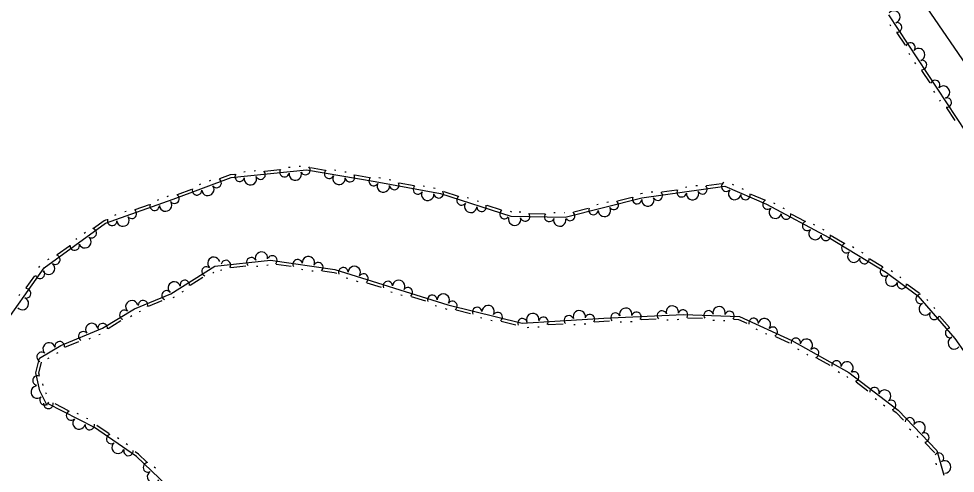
# Model space of a CAD drawing. Extents: x 2030130 to 2036320, y 723205 to 762423.
# Drawn here: x 2033698.8 to 2033954.4, y 760268.9 to 760393 of the extents above; entities that cross this region are included whole.
import ezdxf

# ---------------------------------------------------------------- set-up
doc = ezdxf.new("R2010")
doc.units = 0
doc.layers.add('Draft_Station Labels Major', color=7, linetype='Continuous')
doc.layers.add('Draft_Station Tics Major', color=7, linetype='Continuous')

msp = doc.modelspace()

# ---------------------------------------------------------------- linework, layer by layer
at = {"layer": 'Draft_Station Labels Major'}
msp.add_lwpolyline([(2033718.38, 760730.67), (2033746.51, 760689.6), (2033774.62, 760648.49), (2033802.7, 760607.26), (2033830.67, 760566.06), (2033858.89, 760525.01), (2033886.8, 760483.79), (2033914.88, 760442.66), (2033945.45, 760397.69), (2033973.64, 760356.6), (2034001.68, 760315.42), (2034029.6, 760274.28), (2034057.68, 760233.24), (2034085.75, 760192.04), (2034113.77, 760150.87), (2034141.95, 760109.94), (2034159.83, 760083.11), (2034175.33, 760060.45), (2034197.95, 760027.35), (2034226.1, 759986.31), (2034253.95, 759945.01), (2034282.77, 759903.21), (2034311.52, 759860.74)], dxfattribs=at)
at = {"layer": 'Draft_Station Tics Major'}
for points in [[(2033962.69, 760354.06), (2033936.27, 760394.11)], [(2033936.84, 760391.01), (2033936.61, 760391.36)], [(2033940.79, 760385.76), (2033938.53, 760389.19)], [(2033942.03, 760383.14), (2033941.8, 760383.49)], [(2033943.61, 760380.75), (2033943.39, 760381.09)], [(2033947.57, 760375.49), (2033945.31, 760378.92)], [(2033948.81, 760372.87), (2033948.58, 760373.21)], [(2033950.39, 760370.48), (2033950.16, 760370.82)], [(2033954.34, 760365.22), (2033952.08, 760368.65)], [(2033693.19, 760307.33), (2033705.71, 760324.99), (2033722.48, 760337.22), (2033740.9, 760343.73), (2033756.72, 760349.65), (2033777.35, 760351.73), (2033796.09, 760348.61), (2033813.91, 760345.26), (2033833.08, 760339.12), (2033847.94, 760338.84), (2033868.83, 760344.1), (2033891.51, 760347.33), (2033902.86, 760342.42), (2033919.86, 760333.31), (2033935.63, 760323.73), (2033944.19, 760317.35), (2033954.25, 760305.75), (2033963.49, 760292.64)], [(2033760.18, 760351.24), (2033760.59, 760351.28)], [(2033763.03, 760351.52), (2033763.44, 760351.57)], [(2033765.93, 760351.4), (2033770.01, 760351.82)], [(2033772.42, 760352.47), (2033772.83, 760352.51)], [(2033775.28, 760352.76), (2033775.68, 760352.8)], [(2033778.38, 760352.39), (2033782.43, 760351.71)], [(2033784.92, 760351.72), (2033785.33, 760351.65)], [(2033787.75, 760351.24), (2033788.16, 760351.18)], [(2033750.83, 760348.76), (2033751.21, 760348.9)], [(2033753.66, 760349.38), (2033756.54, 760350.46), (2033757.77, 760350.58)], [(2033790.52, 760350.37), (2033794.56, 760349.69)], [(2033797.08, 760349.67), (2033797.48, 760349.6)], [(2033799.9, 760349.14), (2033800.3, 760349.07)], [(2033742.14, 760345.07), (2033745.98, 760346.51)], [(2033748.14, 760347.75), (2033748.52, 760347.9)], [(2033802.65, 760348.21), (2033806.68, 760347.45)], [(2033809.17, 760347.4), (2033809.57, 760347.33)], [(2033811.99, 760346.87), (2033812.4, 760346.8)], [(2033814.82, 760345.83), (2033818.72, 760344.58)], [(2033871.43, 760345.72), (2033871.83, 760345.77)], [(2033874.33, 760345.71), (2033878.39, 760346.29)], [(2033880.76, 760347.05), (2033881.17, 760347.1)], [(2033883.61, 760347.45), (2033884.01, 760347.51)], [(2033886.51, 760347.45), (2033890.57, 760348.03)], [(2033893.49, 760347.82), (2033893.87, 760347.66)], [(2033896.12, 760346.68), (2033896.5, 760346.52)], [(2033736.61, 760343.52), (2033737, 760343.66)], [(2033739.31, 760344.48), (2033739.7, 760344.62)], [(2033821.19, 760344.22), (2033821.58, 760344.09)], [(2033823.92, 760343.34), (2033824.31, 760343.22)], [(2033862.2, 760343.28), (2033866.17, 760344.28)], [(2033868.45, 760345.28), (2033868.59, 760345.31), (2033868.99, 760345.37)], [(2033898.6, 760345.16), (2033902.36, 760343.53)], [(2033730.56, 760340.95), (2033734.43, 760342.31)], [(2033826.53, 760342.08), (2033830.44, 760340.82)], [(2033850.27, 760340.27), (2033854.24, 760341.27)], [(2033856.53, 760342.27), (2033856.93, 760342.37)], [(2033859.31, 760342.97), (2033859.71, 760343.07)], [(2033904.82, 760342.77), (2033905.18, 760342.58)], [(2033907.35, 760341.41), (2033907.71, 760341.22)], [(2033719.22, 760335.85), (2033722.1, 760337.95), (2033722.83, 760338.21)], [(2033725.01, 760339.42), (2033725.4, 760339.56)], [(2033727.72, 760340.38), (2033728.1, 760340.51)], [(2033832.9, 760340.46), (2033833.3, 760340.34)], [(2033835.4, 760340.3), (2033835.81, 760340.3)], [(2033838.26, 760339.84), (2033842.36, 760339.76)], [(2033844.83, 760340.13), (2033845.24, 760340.12)], [(2033847.7, 760340.07), (2033847.8, 760340.07)], [(2033909.68, 760339.7), (2033913.3, 760337.76)], [(2033915.66, 760336.96), (2033916.02, 760336.76)], [(2033918.19, 760335.6), (2033918.55, 760335.41)], [(2033714.33, 760332.8), (2033714.66, 760333.04)], [(2033716.65, 760334.49), (2033716.99, 760334.74)], [(2033920.55, 760333.85), (2033924.06, 760331.72)], [(2033709.27, 760328.61), (2033712.59, 760331.02)], [(2033926.38, 760330.79), (2033926.73, 760330.58)], [(2033928.83, 760329.3), (2033929.18, 760329.09)], [(2033706.57, 760287.42), (2033704.52, 760291.46), (2033703.41, 760296.29), (2033704.41, 760300.34), (2033710.31, 760303.79), (2033721.63, 760308.51), (2033730.33, 760313.83), (2033740.25, 760317.92), (2033752.3, 760325.44), (2033767.46, 760327.1), (2033785.03, 760324.53), (2033815.94, 760314.92), (2033836.21, 760309.9), (2033858.48, 760311.25), (2033880.19, 760312.24), (2033895.47, 760311.74), (2033909.81, 760305.13), (2033925.38, 760296.44), (2033938.78, 760286.13), (2033949.39, 760275.12), (2033951.3, 760268.42)], [(2033704.28, 760325.11), (2033704.52, 760325.44)], [(2033706.71, 760327.25), (2033707.04, 760327.49)], [(2033756.65, 760325.09), (2033760.73, 760325.54)], [(2033763.63, 760325.44), (2033764.04, 760325.48)], [(2033766.48, 760325.75), (2033766.89, 760325.8)], [(2033769.08, 760326.03), (2033773.14, 760325.44)], [(2033931.07, 760327.46), (2033934.58, 760325.33)], [(2033700.82, 760319.52), (2033703.19, 760322.86)], [(2033751.72, 760323.63), (2033752.07, 760323.85)], [(2033753.84, 760324.37), (2033754.25, 760324.42)], [(2033775.92, 760324.62), (2033776.32, 760324.56)], [(2033778.76, 760324.2), (2033779.16, 760324.14)], [(2033781.66, 760324.2), (2033784.85, 760323.73), (2033785.56, 760323.51)], [(2033936.95, 760324.28), (2033937.28, 760324.04)], [(2033745.59, 760320.29), (2033749.07, 760322.46)], [(2033788.18, 760322.26), (2033788.57, 760322.14)], [(2033790.92, 760321.41), (2033791.31, 760321.29)], [(2033793.79, 760320.95), (2033797.7, 760319.73)], [(2033939.25, 760322.56), (2033939.58, 760322.32)], [(2033941.31, 760320.52), (2033944.6, 760318.07)], [(2033698.83, 760317.41), (2033699.06, 760317.74)], [(2033743.37, 760318.42), (2033743.72, 760318.64)], [(2033800.32, 760318.49), (2033800.71, 760318.37)], [(2033803.06, 760317.64), (2033803.45, 760317.52)], [(2033734.16, 760314.52), (2033737.95, 760316.08)], [(2033740.94, 760316.9), (2033741.28, 760317.12)], [(2033805.93, 760317.18), (2033809.84, 760315.96)], [(2033946.66, 760316.38), (2033946.93, 760316.07)], [(2033731.66, 760313.04), (2033732.04, 760313.2)], [(2033812.46, 760314.72), (2033812.85, 760314.59)], [(2033815.2, 760313.86), (2033815.6, 760313.74), (2033815.66, 760313.72)], [(2033818.15, 760313.53), (2033822.13, 760312.54)], [(2033948.54, 760314.2), (2033948.81, 760313.89)], [(2033723.15, 760308.48), (2033726.65, 760310.62)], [(2033729.31, 760311.76), (2033729.66, 760311.98)], [(2033824.82, 760311.45), (2033825.22, 760311.36)], [(2033827.61, 760310.76), (2033828, 760310.66)], [(2033830.49, 760310.47), (2033834.47, 760309.48)], [(2033855.96, 760310.27), (2033858.52, 760310.43), (2033860.04, 760310.5)], [(2033862.93, 760310.22), (2033863.34, 760310.24)], [(2033865.8, 760310.35), (2033866.21, 760310.37)], [(2033868.65, 760310.89), (2033872.74, 760311.08)], [(2033875.63, 760310.8), (2033876.04, 760310.82)], [(2033878.5, 760310.93), (2033878.91, 760310.95)], [(2033881.28, 760311.38), (2033885.38, 760311.25)], [(2033888.24, 760310.75), (2033888.65, 760310.73)], [(2033891.11, 760310.65), (2033891.52, 760310.64)], [(2033893.99, 760310.97), (2033895.27, 760310.93), (2033897.53, 760309.89)], [(2033950.11, 760311.77), (2033952.8, 760308.67)], [(2033837.56, 760308.75), (2033837.97, 760308.77)], [(2033840.43, 760308.92), (2033840.84, 760308.94)], [(2033843.27, 760309.5), (2033847.36, 760309.75)], [(2033850.25, 760309.52), (2033850.66, 760309.54)], [(2033853.12, 760309.69), (2033853.53, 760309.71)], [(2033899.97, 760308.31), (2033900.34, 760308.14)], [(2033711.39, 760303.36), (2033715.18, 760304.93)], [(2033717.99, 760305.66), (2033718.37, 760305.82)], [(2033720.64, 760306.76), (2033721.02, 760306.92)], [(2033902.57, 760307.11), (2033902.94, 760306.94)], [(2033905.35, 760306.28), (2033909.07, 760304.56)], [(2033911.34, 760302.87), (2033911.7, 760302.67)], [(2033706.69, 760300.25), (2033707.05, 760300.46)], [(2033709.17, 760301.7), (2033709.53, 760301.91)], [(2033913.85, 760301.47), (2033914.2, 760301.27)], [(2033916.55, 760300.42), (2033920.13, 760298.42)], [(2033704.41, 760295.62), (2033704.26, 760296.28), (2033704.98, 760299.23)], [(2033922.44, 760296.67), (2033922.8, 760296.47)], [(2033924.78, 760295.34), (2033925.11, 760295.09)], [(2033705.45, 760292.92), (2033705.36, 760293.31)], [(2033927.31, 760293.92), (2033930.56, 760291.42)], [(2033706.37, 760290.54), (2033706.18, 760290.9)], [(2033747.39, 760257.77), (2033730.92, 760273.5), (2033719.45, 760281.42), (2033706.61, 760287.99)], [(2033712.34, 760285.98), (2033708.69, 760287.84)], [(2033932.58, 760289.34), (2033932.91, 760289.09)], [(2033934.86, 760287.59), (2033935.18, 760287.34)], [(2033715.08, 760285.03), (2033714.72, 760285.22)], [(2033937.38, 760286.17), (2033938.23, 760285.52), (2033940.25, 760283.42)], [(2033717.64, 760283.73), (2033717.27, 760283.91)], [(2033723.46, 760279.65), (2033720.09, 760281.97)], [(2033941.95, 760281.07), (2033942.23, 760280.77)], [(2033726.06, 760278.35), (2033725.72, 760278.59)], [(2033728.42, 760276.72), (2033728.08, 760276.95)], [(2033943.94, 760279), (2033944.22, 760278.71)], [(2033946.23, 760277.22), (2033948.66, 760274.69), (2033948.71, 760274.51)], [(2033733.72, 760271.96), (2033731.43, 760274.14), (2033730.55, 760274.75)], [(2033949.1, 760271.64), (2033949.22, 760271.24)], [(2033736.08, 760270.27), (2033735.78, 760270.56)]]:
    msp.add_lwpolyline(points, dxfattribs=at)
for centre, radius, start, end in [((2033937.64, 760393.51), 1.69, 289.3781, 137.4506), ((2033938.54, 760390.67), 1.3, 264.1828, 104.9794), ((2033942.15, 760385.19), 1.3, 321.8493, 162.6458), ((2033944.42, 760383.24), 1.69, 289.3781, 137.4506), ((2033945.32, 760380.4), 1.3, 264.1828, 104.9794), ((2033948.93, 760374.92), 1.3, 321.8493, 162.6458), ((2033951.19, 760372.97), 1.69, 289.3781, 137.4506), ((2033952.09, 760370.13), 1.3, 264.1828, 104.9794), ((2033764.79, 760350.46), 1.3, 204.1889, 44.9854), ((2033771.32, 760351.12), 1.3, 146.5224, 347.319), ((2033774.26, 760350.59), 1.69, 171.7177, 19.7901), ((2033777.03, 760351.7), 1.3, 204.1889, 44.9854), ((2033783.51, 760350.7), 1.3, 131.3053, 332.1019), ((2033752.79, 760348.18), 1.3, 218.9399, 59.7365), ((2033759.08, 760349.89), 1.3, 146.5224, 347.319), ((2033762.02, 760349.36), 1.69, 171.7177, 19.7901), ((2033786.2, 760349.42), 1.69, 156.5006, 4.5731), ((2033789.17, 760349.76), 1.3, 188.9718, 29.7684), ((2033795.64, 760348.68), 1.3, 131.3053, 332.1019), ((2033801.29, 760347.63), 1.3, 187.8018, 28.5983), ((2033891.87, 760347.18), 1.3, 117.3673, 318.1639), ((2033747.42, 760346.17), 1.3, 161.2734, 2.07), ((2033750.39, 760346.41), 1.69, 186.4687, 34.5412), ((2033798.31, 760347.35), 1.69, 155.3306, 3.4031), ((2033807.74, 760346.42), 1.3, 130.1353, 330.9319), ((2033810.41, 760345.08), 1.69, 155.3306, 3.4031), ((2033813.38, 760345.36), 1.3, 187.8018, 28.5983), ((2033879.72, 760345.65), 1.3, 148.8757, 349.6722), ((2033882.68, 760345.25), 1.69, 174.0709, 22.1434), ((2033885.4, 760346.46), 1.3, 206.5421, 47.3387), ((2033894.18, 760345.29), 1.69, 142.5626, 350.6351), ((2033741.27, 760343.87), 1.3, 218.9399, 59.7365), ((2033819.64, 760343.42), 1.3, 122.9978, 323.7944), ((2033861.2, 760342.18), 1.3, 212.5871, 53.3837), ((2033867.57, 760343.78), 1.3, 154.9206, 355.7172), ((2033870.5, 760343.51), 1.69, 174.0709, 22.1434), ((2033873.22, 760344.73), 1.3, 206.5421, 47.3387), ((2033897.14, 760344.9), 1.3, 175.0338, 15.8304), ((2033903.15, 760342.27), 1.3, 112.5684, 313.365), ((2033729.67, 760339.76), 1.3, 217.9138, 58.7104), ((2033735.86, 760341.95), 1.3, 160.2474, 1.0439), ((2033738.84, 760342.14), 1.69, 185.4426, 33.5151), ((2033822.13, 760341.77), 1.69, 148.1931, 356.2656), ((2033825.11, 760341.67), 1.3, 180.6643, 21.4609), ((2033831.36, 760339.67), 1.3, 122.9978, 323.7944), ((2033855.64, 760340.78), 1.3, 154.9206, 355.7172), ((2033858.62, 760340.68), 1.69, 180.1159, 28.1884), ((2033905.29, 760340.19), 1.69, 137.7637, 345.8362), ((2033724.26, 760337.85), 1.3, 160.2474, 1.0439), ((2033727.24, 760338.03), 1.69, 185.4426, 33.5151), ((2033834.13, 760338.28), 1.69, 164.8855, 12.958), ((2033837.01, 760339.04), 1.3, 197.3567, 38.1533), ((2033843.57, 760338.92), 1.3, 139.6902, 340.4868), ((2033846.43, 760338.04), 1.69, 164.8855, 12.958), ((2033849.27, 760339.17), 1.3, 212.5871, 53.3837), ((2033908.21, 760339.55), 1.3, 170.2349, 11.0314), ((2033718.7, 760334.47), 1.3, 234.5247, 75.3213), ((2033913.99, 760336.45), 1.3, 112.5684, 313.365), ((2033916.14, 760334.37), 1.69, 137.7637, 345.8362), ((2033716.87, 760332.11), 1.69, 202.0535, 50.126), ((2033919.05, 760333.74), 1.3, 170.2349, 11.0314), ((2033714.06, 760331.08), 1.3, 176.8583, 17.6548), ((2033924.69, 760330.38), 1.3, 109.4972, 310.2938), ((2033708.76, 760327.22), 1.3, 234.5247, 75.3213), ((2033752.03, 760326.24), 1.69, 17.926, 225.9985), ((2033762.27, 760326.53), 1.3, 24.6636, 225.4601), ((2033765.04, 760327.66), 1.69, 352.1924, 200.2649), ((2033767.98, 760327.02), 1.3, 312.4658, 153.2624), ((2033777.84, 760326.41), 1.69, 337.6611, 185.7336), ((2033926.71, 760328.19), 1.69, 134.6925, 342.765), ((2033706.93, 760324.86), 1.69, 202.0535, 50.126), ((2033750.02, 760324.02), 1.3, 50.3972, 251.1938), ((2033755.34, 760325.77), 1.3, 326.9971, 167.7937), ((2033774.88, 760326.01), 1.3, 10.1323, 210.9289), ((2033780.56, 760325.18), 1.3, 312.4658, 153.2624), ((2033790.36, 760323.74), 1.69, 328.6952, 176.7677), ((2033929.59, 760327.4), 1.3, 167.1637, 7.9602), ((2033704.57, 760323.39), 1.3, 195.4456, 36.2422), ((2033787.37, 760323.8), 1.3, 1.1664, 201.963), ((2033792.85, 760322.1), 1.3, 303.5, 144.2965), ((2033935.2, 760323.99), 1.3, 109.4972, 310.2938), ((2033937.04, 760321.66), 1.69, 129.2629, 337.3354), ((2033741.24, 760319.51), 1.69, 17.926, 225.9985), ((2033744.11, 760320.33), 1.3, 352.7307, 193.5273), ((2033799.51, 760320.03), 1.3, 1.1664, 201.963), ((2033802.5, 760319.96), 1.69, 328.6952, 176.7677), ((2033939.83, 760320.6), 1.3, 161.7341, 2.5307), ((2033700.78, 760318.04), 1.3, 253.1121, 93.9086), ((2033739.15, 760317.47), 1.3, 40.8746, 241.6712), ((2033804.99, 760318.33), 1.3, 303.5, 144.2965), ((2033814.64, 760316.19), 1.69, 328.6952, 176.7677), ((2033944.93, 760316.5), 1.3, 91.6947, 292.4913), ((2033699.79, 760315.22), 1.69, 220.6409, 68.7134), ((2033729.64, 760314.37), 1.69, 17.4088, 225.4813), ((2033732.7, 760314.81), 1.3, 343.2082, 184.0047), ((2033811.65, 760316.26), 1.3, 1.1664, 201.963), ((2033817.15, 760314.62), 1.3, 306.8397, 147.6363), ((2033946.19, 760313.79), 1.69, 116.89, 324.9625), ((2033727.62, 760312.17), 1.3, 49.88, 250.6766), ((2033823.92, 760312.94), 1.3, 4.5062, 205.3028), ((2033826.91, 760313.05), 1.69, 332.035, 180.1075), ((2033829.49, 760311.56), 1.3, 306.8397, 147.6363), ((2033839.08, 760310.89), 1.69, 349.4372, 197.5097), ((2033851.77, 760311.66), 1.69, 349.4372, 197.5097), ((2033861.64, 760311.39), 1.3, 21.0438, 221.8404), ((2033864.47, 760312.34), 1.69, 348.5726, 196.6451), ((2033867.38, 760311.65), 1.3, 323.3773, 164.1739), ((2033874.34, 760311.97), 1.3, 21.0438, 221.8404), ((2033877.17, 760312.92), 1.69, 348.5726, 196.6451), ((2033880.08, 760312.23), 1.3, 323.3773, 164.1739), ((2033887.05, 760312.02), 1.3, 16.5838, 217.3803), ((2033889.94, 760312.74), 1.69, 344.1126, 192.1851), ((2033892.79, 760311.83), 1.3, 318.9173, 159.7139), ((2033948.69, 760312.16), 1.3, 149.3612, 350.1578), ((2033836.26, 760309.88), 1.3, 4.5062, 205.3028), ((2033841.99, 760310.25), 1.3, 324.2419, 165.0385), ((2033848.95, 760310.67), 1.3, 21.9084, 222.705), ((2033854.68, 760311.02), 1.3, 324.2419, 165.0385), ((2033899.36, 760309.95), 1.3, 353.6785, 194.4751), ((2033902.31, 760309.49), 1.69, 321.2073, 169.2798), ((2033716.38, 760306.32), 1.3, 41.0304, 241.8269), ((2033718.71, 760308.18), 1.69, 8.5592, 216.6316), ((2033721.68, 760308.53), 1.3, 352.2136, 193.0101), ((2033904.58, 760307.54), 1.3, 296.012, 136.8086), ((2033952.99, 760307.2), 1.3, 91.6947, 292.4913), ((2033709.97, 760303.59), 1.3, 351.1056, 191.9022), ((2033910.87, 760304.54), 1.3, 349.2536, 190.0502), ((2033913.77, 760303.86), 1.69, 316.7824, 164.8549), ((2033954.12, 760304.5), 1.69, 111.1629, 319.2354), ((2033707.07, 760302.85), 1.69, 16.3009, 224.3734), ((2033915.88, 760301.74), 1.3, 291.5872, 132.3837), ((2033705.01, 760300.69), 1.3, 48.7721, 249.5687), ((2033921.96, 760298.34), 1.3, 349.2536, 190.0502), ((2033924.87, 760297.66), 1.69, 316.7824, 164.8549), ((2033703.88, 760294.24), 1.3, 63.6564, 264.453), ((2033926.83, 760295.32), 1.3, 283.2109, 124.0075), ((2033703.8, 760291.07), 1.69, 102.8487, 310.9212), ((2033932.36, 760291.07), 1.3, 340.8774, 181.6739), ((2033705.82, 760288.88), 1.3, 135.3199, 336.1165), ((2033935.13, 760289.97), 1.69, 308.4062, 156.4787), ((2033706.86, 760287.86), 1.3, 171.3438, 12.1404), ((2033936.91, 760287.57), 1.3, 283.2109, 124.0075), ((2033713.06, 760284.69), 1.3, 113.6773, 314.4739), ((2033715.24, 760282.65), 1.69, 138.8726, 346.9451), ((2033718.17, 760282.07), 1.3, 171.3438, 12.1404), ((2033941.98, 760282.81), 1.3, 332.3613, 173.1579), ((2033944.56, 760281.31), 1.69, 299.8901, 147.9626), ((2033724.01, 760278.27), 1.3, 106.1514, 306.948), ((2033945.96, 760278.67), 1.3, 274.6949, 115.4914), ((2033725.9, 760275.97), 1.69, 131.3467, 339.4192), ((2033728.73, 760275.01), 1.3, 163.8179, 4.6144), ((2033949.95, 760273.16), 1.3, 304.3841, 145.1806), ((2033734.04, 760270.52), 1.3, 97.083, 297.8796), ((2033951.52, 760270.63), 1.69, 271.9129, 119.9853), ((2033735.55, 760267.94), 1.69, 122.2783, 330.3508)]:
    msp.add_arc(centre, radius, start, end, dxfattribs=at)

doc.saveas('drawing.dxf')
